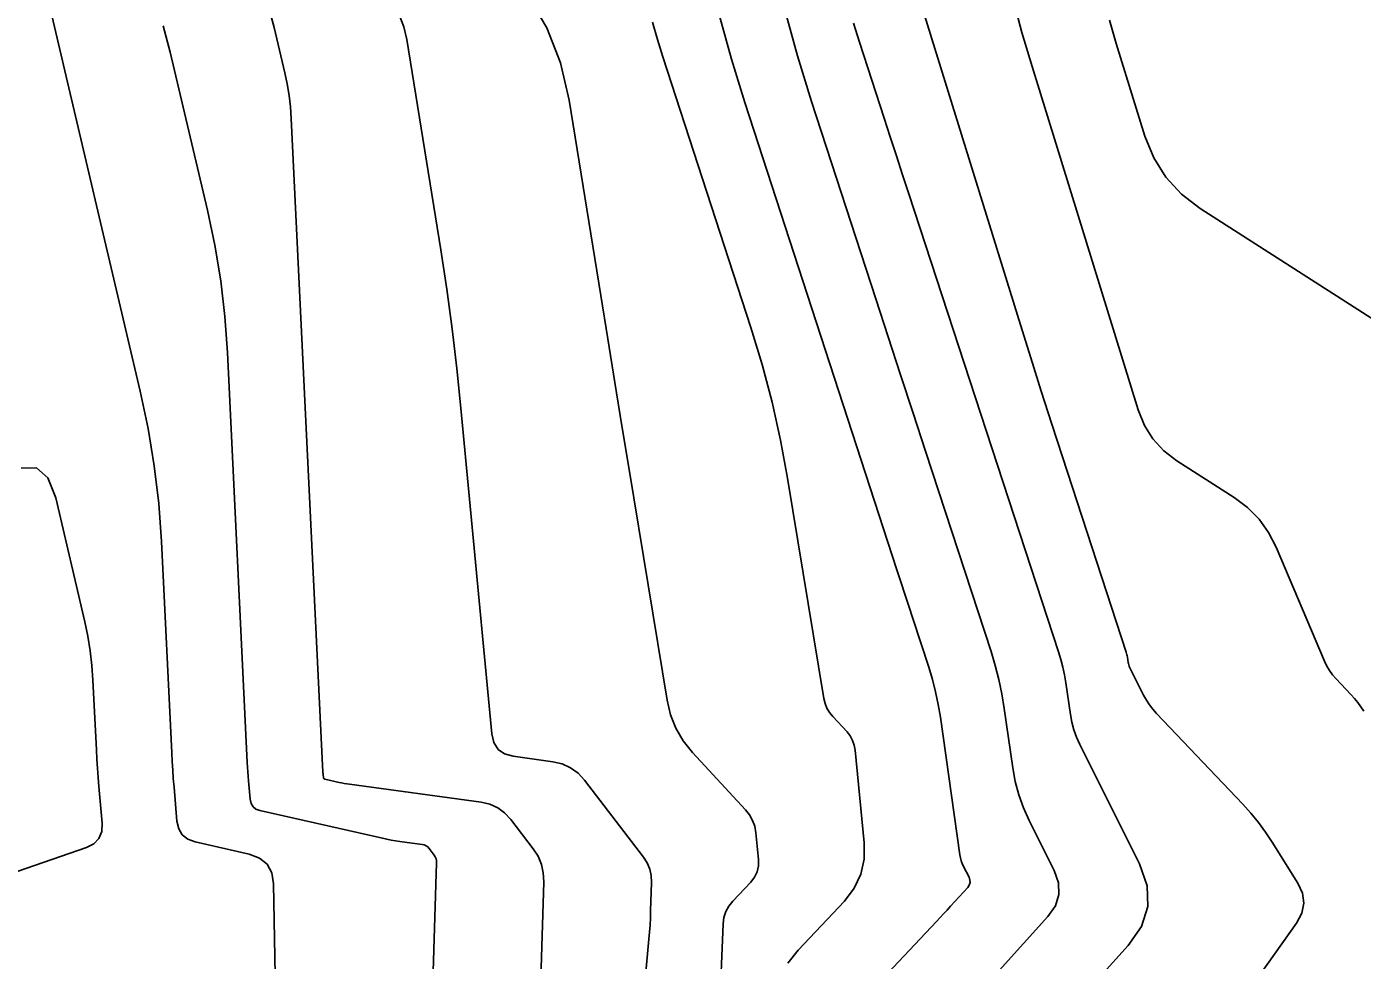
# Model space of a CAD drawing. Extents: x 1354696 to 1366163, y 660729 to 670380.
# Drawn here: x 1361798 to 1361868, y 664925.5 to 664974.5 of the extents above; entities that cross this region are included whole.
import ezdxf

# ---------------------------------------------------------------- set-up
doc = ezdxf.new("R2010")
doc.units = 0
doc.layers.add('R_Contours', color=7, linetype='Continuous')

msp = doc.modelspace()

# ---------------------------------------------------------------- linework, layer by layer
at = {"layer": 'R_Contours'}
for points in [[(1361799.155, 664975.959), (1361803.997, 664955.365), (1361804.409, 664953.414), (1361804.731, 664951.451), (1361804.962, 664949.476), (1361805.104, 664947.487), (1361805.641, 664936.413), (1361805.665, 664935.966), (1361805.693, 664935.519), (1361805.726, 664935.072), (1361805.763, 664934.626), (1361805.919, 664932.841), (1361806.008, 664932.439), (1361806.197, 664932.123), (1361806.484, 664931.893), (1361806.871, 664931.751), (1361809.708, 664931.108), (1361810.25, 664930.906), (1361810.641, 664930.581), (1361810.881, 664930.132), (1361810.969, 664929.56), (1361811.079, 664923.816)], [(1361824.31, 664976.103), (1361825.299, 664974.403), (1361826.022, 664972.574), (1361826.479, 664970.617), (1361828.124, 664960.383), (1361828.491, 664958.104), (1361828.861, 664955.825), (1361829.233, 664953.547), (1361829.607, 664951.269), (1361831.602, 664939.173), (1361831.783, 664938.413), (1361832.066, 664937.703), (1361832.453, 664937.043), (1361832.942, 664936.433), (1361835.709, 664933.44), (1361835.921, 664933.172), (1361836.082, 664932.882), (1361836.193, 664932.568), (1361836.252, 664932.232), (1361836.39, 664930.829), (1361836.39, 664930.498), (1361836.322, 664930.191), (1361836.188, 664929.906), (1361835.985, 664929.644), (1361835.042, 664928.644), (1361834.833, 664928.382), (1361834.681, 664928.097), (1361834.583, 664927.789), (1361834.542, 664927.457), (1361833.972, 664913.518)], [(1361868.12, 664938.595), (1361867.966, 664938.829), (1361867.8, 664939.054), (1361867.624, 664939.271), (1361867.436, 664939.478), (1361866.661, 664940.292), (1361866.478, 664940.502), (1361866.316, 664940.726), (1361866.175, 664940.964), (1361866.055, 664941.216), (1361863.522, 664947.189), (1361863.123, 664947.968), (1361862.624, 664948.661), (1361862.024, 664949.27), (1361861.323, 664949.794), (1361858.319, 664951.719), (1361857.629, 664952.246), (1361857.061, 664952.866), (1361856.615, 664953.579), (1361856.29, 664954.385), (1361850.726, 664972.375), (1361850.201, 664974.168), (1361849.73, 664975.975)], [(1361824.899, 664921.752), (1361825.14, 664929.659), (1361825.117, 664930.13), (1361825.016, 664930.576), (1361824.838, 664930.997), (1361824.582, 664931.394), (1361823.407, 664932.931), (1361823.09, 664933.275), (1361822.727, 664933.539), (1361822.317, 664933.724), (1361821.861, 664933.83), (1361814.958, 664934.77), (1361814.821, 664934.791), (1361814.683, 664934.814), (1361814.547, 664934.84), (1361814.41, 664934.87), (1361813.665, 664935.039), (1361813.634, 664935.05), (1361813.611, 664935.068), (1361813.596, 664935.094), (1361813.589, 664935.126), (1361813.576, 664935.268), (1361813.573, 664935.304), (1361813.571, 664935.34), (1361813.568, 664935.376), (1361813.567, 664935.411), (1361811.907, 664969.661), (1361811.864, 664970.266), (1361811.793, 664970.867), (1361811.695, 664971.465), (1361811.57, 664972.058), (1361811.014, 664974.424), (1361810.857, 664975.009)], [(1361829.248, 664911.243), (1361830.651, 664926.653), (1361830.682, 664927.024), (1361830.708, 664927.394), (1361830.727, 664927.766), (1361830.741, 664928.137), (1361830.787, 664929.624), (1361830.769, 664929.986), (1361830.691, 664930.329), (1361830.554, 664930.653), (1361830.358, 664930.958), (1361827.279, 664934.985), (1361826.937, 664935.356), (1361826.545, 664935.641), (1361826.103, 664935.841), (1361825.611, 664935.954), (1361823.543, 664936.236), (1361823.085, 664936.363), (1361822.743, 664936.602), (1361822.519, 664936.953), (1361822.411, 664937.416), (1361820.8, 664954.471), (1361820.586, 664956.554), (1361820.339, 664958.632), (1361820.057, 664960.707), (1361819.742, 664962.777), (1361817.972, 664973.789), (1361817.814, 664974.465), (1361817.565, 664975.096)], [(1361834.346, 664975.045), (1361834.974, 664972.763), (1361835.673, 664970.499), (1361843.645, 664946.014), (1361843.853, 664945.375), (1361844.061, 664944.736), (1361844.27, 664944.097), (1361844.479, 664943.458), (1361845.315, 664940.902), (1361845.509, 664940.26), (1361845.675, 664939.612), (1361845.813, 664938.956), (1361845.922, 664938.294), (1361846.95, 664931.079), (1361846.979, 664930.921), (1361847.02, 664930.768), (1361847.073, 664930.618), (1361847.139, 664930.472), (1361847.427, 664929.896), (1361847.476, 664929.755), (1361847.481, 664929.62), (1361847.44, 664929.492), (1361847.355, 664929.369), (1361846.463, 664928.382), (1361846.278, 664928.178), (1361846.091, 664927.975), (1361845.904, 664927.774), (1361845.716, 664927.573), (1361841.463, 664923.066)], [(1361846.604, 664922.359), (1361851.562, 664927.846), (1361851.951, 664928.404), (1361852.135, 664928.99), (1361852.115, 664929.604), (1361851.89, 664930.246), (1361850.58, 664932.87), (1361850.28, 664933.535), (1361850.037, 664934.217), (1361849.849, 664934.917), (1361849.718, 664935.634), (1361849.274, 664938.749), (1361849.149, 664939.506), (1361848.992, 664940.256), (1361848.802, 664940.998), (1361848.579, 664941.732), (1361845.145, 664952.231), (1361844.494, 664954.224), (1361843.843, 664956.217), (1361843.192, 664958.211), (1361842.543, 664960.205), (1361839.177, 664970.545), (1361838.437, 664972.942), (1361837.772, 664975.359)], [(1361862.666, 664924.787), (1361864.588, 664927.496), (1361864.866, 664928.013), (1361864.969, 664928.536), (1361864.897, 664929.063), (1361864.651, 664929.596), (1361863.314, 664931.738), (1361862.968, 664932.264), (1361862.596, 664932.77), (1361862.198, 664933.256), (1361861.776, 664933.723), (1361857.249, 664938.479), (1361857.054, 664938.7), (1361856.877, 664938.933), (1361856.718, 664939.179), (1361856.577, 664939.437), (1361855.844, 664940.904), (1361855.817, 664940.966), (1361855.794, 664941.029), (1361855.777, 664941.094), (1361855.765, 664941.16), (1361855.726, 664941.429), (1361855.715, 664941.496), (1361855.701, 664941.562), (1361855.685, 664941.627), (1361855.665, 664941.692), (1361852.319, 664951.921), (1361851.758, 664953.649), (1361851.204, 664955.378), (1361850.656, 664957.11), (1361850.116, 664958.844), (1361845.097, 664975.073)], [(1361818.949, 664911.87), (1361819.523, 664930.663), (1361819.518, 664930.771), (1361819.495, 664930.872), (1361819.454, 664930.968), (1361819.396, 664931.059), (1361819.128, 664931.409), (1361819.056, 664931.488), (1361818.973, 664931.548), (1361818.88, 664931.59), (1361818.776, 664931.614), (1361817.603, 664931.774), (1361817.371, 664931.808), (1361817.141, 664931.847), (1361816.911, 664931.891), (1361816.682, 664931.941), (1361810.268, 664933.395), (1361810.059, 664933.472), (1361809.904, 664933.595), (1361809.802, 664933.766), (1361809.754, 664933.984), (1361809.669, 664934.947), (1361809.649, 664935.188), (1361809.632, 664935.429), (1361809.617, 664935.671), (1361809.604, 664935.912), (1361808.563, 664957.395), (1361808.428, 664959.279), (1361808.209, 664961.152), (1361807.904, 664963.012), (1361807.513, 664964.861), (1361805.567, 664973.139), (1361805.199, 664974.511)], [(1361837.926, 664925.404), (1361838.463, 664926.078), (1361840.894, 664928.654), (1361841.415, 664929.328), (1361841.762, 664930.061), (1361841.936, 664930.854), (1361841.936, 664931.705), (1361841.459, 664936.562), (1361841.412, 664936.827), (1361841.326, 664937.074), (1361841.199, 664937.303), (1361841.032, 664937.514), (1361840.285, 664938.322), (1361840.116, 664938.533), (1361839.982, 664938.761), (1361839.884, 664939.006), (1361839.821, 664939.269), (1361837.919, 664950.804), (1361837.55, 664952.808), (1361837.106, 664954.793), (1361836.587, 664956.761), (1361835.992, 664958.71), (1361831.377, 664972.887), (1361831.096, 664973.795), (1361830.844, 664974.711)], [(1361845.608, 664915.077), (1361855.769, 664926.324), (1361856.462, 664927.317), (1361856.79, 664928.36), (1361856.754, 664929.454), (1361856.353, 664930.597), (1361853.228, 664936.855), (1361853.057, 664937.235), (1361852.918, 664937.624), (1361852.811, 664938.023), (1361852.736, 664938.432), (1361852.5, 664940.089), (1361852.432, 664940.501), (1361852.347, 664940.909), (1361852.243, 664941.313), (1361852.122, 664941.712), (1361844.27, 664965.716), (1361843.946, 664966.707), (1361843.623, 664967.699), (1361843.299, 664968.691), (1361842.976, 664969.682), (1361841.685, 664973.649), (1361841.377, 664974.645)], [(1361854.787, 664974.812), (1361855.144, 664973.594), (1361856.645, 664968.739), (1361857.107, 664967.592), (1361857.743, 664966.576), (1361858.552, 664965.693), (1361859.535, 664964.942), (1361870.286, 664958.053)], [(1361797.758, 664951.33), (1361798.551, 664951.355), (1361799.153, 664950.837), (1361799.562, 664949.775), (1361801.089, 664943.281), (1361801.248, 664942.527), (1361801.373, 664941.768), (1361801.462, 664941.004), (1361801.517, 664940.235), (1361801.695, 664936.568), (1361801.72, 664936.088), (1361801.751, 664935.608), (1361801.786, 664935.129), (1361801.826, 664934.649), (1361801.994, 664932.733), (1361801.974, 664932.294), (1361801.83, 664931.935), (1361801.562, 664931.657), (1361801.17, 664931.459), (1361797.087, 664930.04)]]:
    msp.add_lwpolyline(points, dxfattribs=at)

doc.saveas('drawing.dxf')
